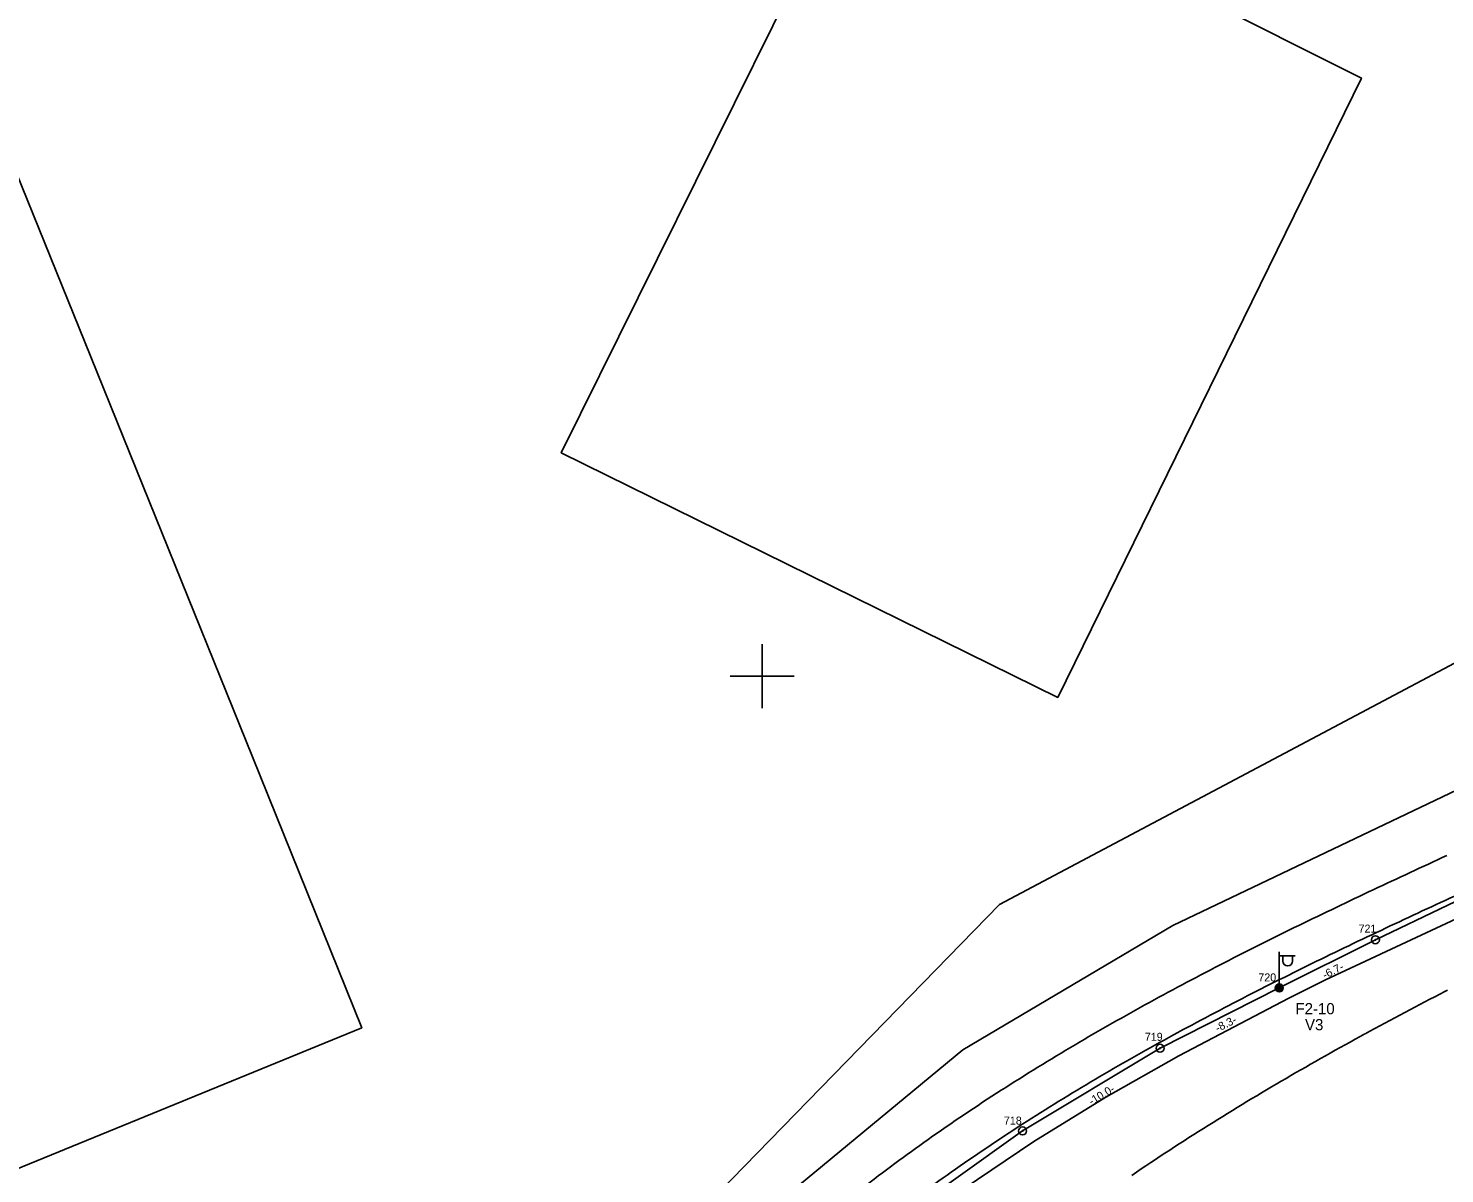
# Model space of a CAD drawing. Extents: x 528816 to 533196, y 6574767 to 6575847.
# Drawn here: x 531804.2 to 531892.7, y 6575068.9 to 6575140.5 of the extents above; entities that cross this region are included whole.
import ezdxf

# ---------------------------------------------------------------- set-up
doc = ezdxf.new("R2010")
doc.units = 0
for name, color, linetype in [('JOONSIDE', 7, 'Continuous'), ('KOORDPUNKT', 7, 'Continuous'), ('MOOTPIIR', 7, 'Continuous'), ('MPKAABEL', 7, 'Continuous'), ('PIIR', 7, 'Continuous'), ('POST', 7, 'Continuous'), ('TEE', 7, 'Continuous'), ('VORK', 7, 'Continuous')]:
    doc.layers.add(name, color=color, linetype=linetype)

msp = doc.modelspace()

# ---------------------------------------------------------------- linework, layer by layer
at = {"layer": 'KOORDPUNKT'}
for centre, radius in [((531888.326, 6575083.52), 0.25), ((531888.326, 6575083.52), 0.025), ((531888.326, 6575083.52), 0.0221), ((531888.326, 6575083.52), 0.0191), ((531888.326, 6575083.52), 0.0161), ((531888.326, 6575083.52), 0.0132), ((531888.326, 6575083.52), 0.0102), ((531888.326, 6575083.52), 0.00726), ((531888.326, 6575083.52), 0.0043), ((531882.315, 6575080.515), 0.25), ((531882.315, 6575080.515), 0.025), ((531882.315, 6575080.515), 0.0221), ((531882.315, 6575080.515), 0.0191), ((531882.315, 6575080.515), 0.0161), ((531882.315, 6575080.515), 0.0132), ((531882.315, 6575080.515), 0.0102), ((531882.315, 6575080.515), 0.00726), ((531882.315, 6575080.515), 0.0043), ((531874.871, 6575076.745), 0.25), ((531874.871, 6575076.745), 0.025), ((531874.871, 6575076.745), 0.0221), ((531874.871, 6575076.745), 0.0191), ((531874.871, 6575076.745), 0.0161), ((531874.871, 6575076.745), 0.0132), ((531874.871, 6575076.745), 0.0102), ((531874.871, 6575076.745), 0.00726), ((531874.871, 6575076.745), 0.0043), ((531866.277, 6575071.581), 0.25), ((531866.277, 6575071.581), 0.025), ((531866.277, 6575071.581), 0.0221), ((531866.277, 6575071.581), 0.0191), ((531866.277, 6575071.581), 0.0161), ((531866.277, 6575071.581), 0.0132), ((531866.277, 6575071.581), 0.0102), ((531866.277, 6575071.581), 0.00726), ((531866.277, 6575071.581), 0.0043)]:
    msp.add_circle(centre, radius, dxfattribs=at)
at = {"layer": 'MOOTPIIR'}
msp.add_lwpolyline([(530636.679, 6575162.942), (531283.05, 6574977.754), (531411.752, 6574945.817), (531565.242, 6574944.148), (531675.83, 6574962.262), (531737.321, 6574981.091), (531818.117, 6575037.815), (531864.832, 6575085.721), (531939.431, 6575125.285), (531920.603, 6575197.501), (531952.778, 6575207.273), (531990.912, 6575126.953), (532013.554, 6575104.311), (532001.161, 6575079.524), (532013.792, 6575064.985), (532230.203, 6575142.683), (532435.411, 6575216.091)], dxfattribs=at)
at = {"layer": 'MPKAABEL'}
msp.add_lwpolyline([(531802.024, 6575008.088), (531809.235, 6575014.648), (531817.436, 6575023.642), (531818.639, 6575024.855), (531822.454, 6575028.922), (531833.279, 6575040.399), (531843.52, 6575051.764), (531847.96, 6575056.521), (531851.17, 6575059.846), (531858.085, 6575065.727), (531866.277, 6575071.581), (531874.871, 6575076.745), (531882.315, 6575080.515), (531888.326, 6575083.52), (531897.379, 6575087.853), (531906.248, 6575091.994), (531915.334, 6575096.519), (531922.02, 6575100.17), (531922.026, 6575105.047), (531928.089, 6575108.319), (531933.258, 6575112.314), (531938.86, 6575116.669), (531939.562, 6575116.379)], dxfattribs=at)
msp.add_lwpolyline([(531802.024, 6575008.088), (531809.235, 6575014.648), (531817.436, 6575023.642), (531818.639, 6575024.855), (531822.454, 6575028.922), (531833.279, 6575040.399), (531843.52, 6575051.764), (531847.96, 6575056.521), (531851.17, 6575059.846), (531858.085, 6575065.727), (531866.277, 6575071.581), (531874.871, 6575076.745), (531882.315, 6575080.515), (531888.326, 6575083.52), (531897.379, 6575087.853), (531906.248, 6575091.994), (531915.334, 6575096.519), (531922.02, 6575100.17), (531922.026, 6575105.047), (531928.089, 6575108.319), (531933.258, 6575112.314), (531938.86, 6575116.669), (531939.562, 6575116.379)], dxfattribs=at)
at = {"layer": 'PIIR'}
for points in [[(531793.12, 6575157.09), (531790.58, 6575163.19), (531862.67, 6575184.83), (531923.64, 6575209.72), (531932.46, 6575186.28), (531945.21, 6575129.13), (531938.27, 6575119.93), (531913.47, 6575102.45), (531875.66, 6575084.42), (531862.54, 6575076.65), (531846.09, 6575063.04), (531816.82, 6575032.25), (531813.58, 6575034.31), (531775.75, 6575058.34), (531795.14, 6575065.82), (531824.99, 6575078.03), (531818.17, 6575094.95), (531808.07, 6575119.95), (531800.49, 6575138.63)], [(531824.33, 6575027.47), (531816.82, 6575032.25), (531846.09, 6575063.04), (531862.54, 6575076.65), (531875.66, 6575084.42), (531913.47, 6575102.45), (531938.27, 6575119.93), (531945.21, 6575129.13), (531932.46, 6575186.28), (531954.17, 6575128.41), (531947.81, 6575116.59), (531940.34, 6575109.55), (531920.07, 6575097.97), (531906.26, 6575090.84), (531885.21, 6575081.01), (531882.91, 6575079.87), (531876.04, 6575076.28), (531871.49, 6575073.69), (531866.99, 6575070.92), (531862.57, 6575067.94), (531858.59, 6575064.99), (531851.43, 6575058.75), (531844.94, 6575051.83)], [(531856.69, 6575152.79), (531837.45, 6575113.95), (531868.48, 6575098.67), (531887.45, 6575137.36)], [(531850.47, 6575010.86), (531824.33, 6575027.47), (531844.94, 6575051.83), (531851.43, 6575058.75), (531858.59, 6575064.99), (531862.57, 6575067.94), (531866.99, 6575070.92), (531871.49, 6575073.69), (531876.04, 6575076.28), (531882.91, 6575079.87), (531885.21, 6575081.01), (531906.26, 6575090.84), (531920.07, 6575097.97), (531940.34, 6575109.55), (531947.81, 6575116.59), (531954.17, 6575128.41), (531969.88, 6575086.55), (531969.34, 6575053.77), (531969.19, 6575044.39), (531861.6, 6575003.78)]]:
    msp.add_lwpolyline(points, close=True, dxfattribs=at)
at = {"layer": 'POST'}
for p, q in [((531882.315, 6575080.765), (531882.315, 6575082.765)), ((531882.315, 6575082.515), (531883.315, 6575082.515)), ((531882.542, 6575082.194), (531882.542, 6575082.515)), ((531883.154, 6575082.194), (531883.154, 6575082.515)), ((531882.315, 6575080.515), (531882.315, 6575080.515))]:
    msp.add_line(p, q, dxfattribs=at)
for radius in [0.25, 0.225, 0.2, 0.175, 0.15, 0.125, 0.1, 0.075, 0.05, 0.025]:
    msp.add_circle((531882.315, 6575080.515), radius, dxfattribs=at)
msp.add_arc((531882.848, 6575082.194), 0.306, 180, 0, dxfattribs=at)
at = {"layer": 'TEE'}
for centre, radius, start, end in [((532134.385, 6574562.965), 578.667, 114.676974, 115.179551), ((532037.949, 6574768.093), 352, 115.17955, 116.01718), ((532134.385, 6574562.965), 576.167, 114.676974, 115.179551), ((531995.338, 6574855.392), 254.857, 116.01718, 117.18986), ((532037.949, 6574768.093), 349.5, 115.17955, 116.01718), ((531995.338, 6574855.392), 252.357, 116.01718, 117.18986), ((531970.678, 6574903.397), 200.889, 117.18986, 118.69759), ((531954.186, 6574933.522), 166.545, 118.69759, 120.54037), ((531970.678, 6574903.397), 198.389, 117.18986, 118.69759), ((532007.012, 6574858.941), 249.144, 117.32318, 118.61958), ((532039.069, 6574796.892), 318.986, 117.28612, 117.32318), ((531942.105, 6574953.999), 142.769, 120.54037, 122.71821), ((531954.186, 6574933.522), 164.045, 118.69759, 120.54037), ((531985.723, 6574897.955), 204.7, 118.61958, 120.20407), ((531942.105, 6574953.999), 140.269, 120.54037, 122.71821), ((531970.244, 6574924.547), 173.931, 120.20407, 122.07665), ((531932.68, 6574968.669), 125.333, 122.71821, 125.23109), ((531932.68, 6574968.669), 122.833, 122.71821, 125.23109), ((531958.261, 6574943.666), 151.367, 122.07665, 124.23731), ((531924.785, 6574979.841), 111.653, 125.22907, 127.8702), ((531924.816, 6574979.798), 109.206, 125.22934, 127.86308)]:
    msp.add_arc(centre, radius, start, end, dxfattribs=at)
at = {"layer": 'VORK'}
for p, q in [((531850, 6575102), (531850, 6575098)), ((531848, 6575100), (531852, 6575100))]:
    msp.add_line(p, q, dxfattribs=at)

# ---------------------------------------------------------------- texts
at = {"layer": 'JOONSIDE'}
for s, rotation, p in [('-6.7-', 26.56505, (531885.17, 6575081.063)), ('-8.3-', 26.85679, (531878.471, 6575077.741)), ('-10.0-', 31.001, (531870.594, 6575073.168))]:
    msp.add_text(s, height=0.5, rotation=rotation, dxfattribs=at).set_placement(p)
at = {"layer": 'KOORDPUNKT'}
for s, p in [('721', (531887.272, 6575083.97)), ('720', (531881.008, 6575080.922)), ('719', (531873.916, 6575077.209)), ('718', (531865.111, 6575071.974))]:
    msp.add_text(s, height=0.5, dxfattribs=at).set_placement(p)
at = {"layer": 'POST'}
for s, p in [('F2-10', (531883.332, 6575078.868)), ('V3', (531883.927, 6575077.868))]:
    msp.add_text(s, height=0.7, dxfattribs=at).set_placement(p)

doc.saveas('drawing.dxf')
